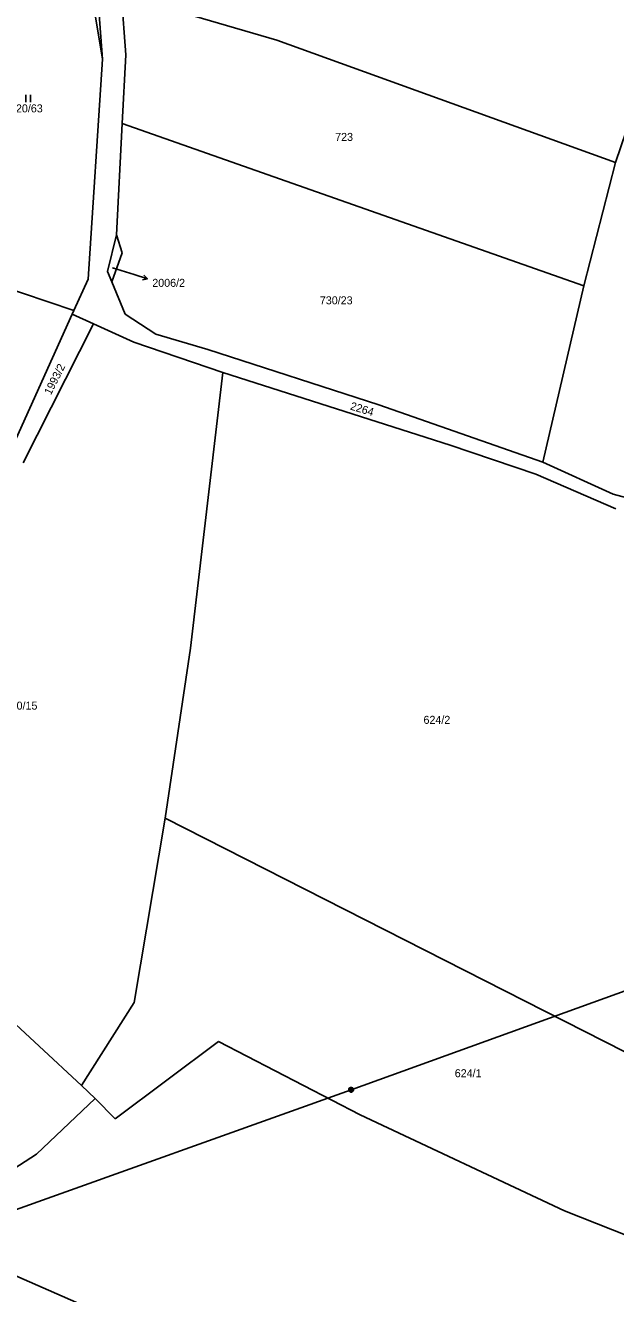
# Model space of a CAD drawing. Extents: x -795483 to -789093, y -1112258 to -1108741.
# Drawn here: x -790362.9 to -790237.4, y -1110458.6 to -1110189.2 of the extents above; entities that cross this region are included whole.
import ezdxf

# ---------------------------------------------------------------- set-up
doc = ezdxf.new("R2010")
doc.units = 0
for name, color, linetype in [('Komunikace', 7, 'Continuous'), ('Vrstva 1', 7, 'Continuous'), ('Vrstva 12', 7, 'Continuous'), ('Vrstva 14', 7, 'Continuous'), ('Vrstva 16', 7, 'Continuous'), ('Vrstva 23', 7, 'Continuous'), ('Vrstva 26', 7, 'Continuous')]:
    doc.layers.add(name, color=color, linetype=linetype)

msp = doc.modelspace()

# ---------------------------------------------------------------- linework, layer by layer
at = {"layer": 'Komunikace'}
msp.add_line((-790344.37, -1110240.75), (-790339.75, -1110242.18), dxfattribs=at)
at = {"layer": 'Vrstva 1'}
for p, q in [((-790346.47, -1110196.39), (-790350.01, -1110174.83)), ((-790348.07, -1110174.65), (-790346.47, -1110196.39)), ((-790341.54, -1110195.52), (-790342.42, -1110182.71)), ((-790309.42, -1110192.4), (-790342.42, -1110182.71)), ((-790237.41, -1110218.36), (-790309.42, -1110192.4)), ((-790349.54, -1110243.13), (-790346.47, -1110196.39)), ((-790342.27, -1110210.08), (-790341.54, -1110195.52)), ((-790237.41, -1110218.36), (-790232.94, -1110205.25)), ((-790343.46, -1110233.71), (-790342.27, -1110210.08)), ((-790244.15, -1110244.53), (-790342.27, -1110210.08)), ((-790244.15, -1110244.53), (-790237.41, -1110218.36)), ((-790343.46, -1110233.71), (-790345.4, -1110241.53)), ((-790343.46, -1110233.71), (-790342.3, -1110237.54)), ((-790342.3, -1110237.54), (-790344.5, -1110243.7)), ((-790373.98, -1110242.58), (-790352.53, -1110249.77)), ((-790352.53, -1110249.77), (-790349.54, -1110243.13)), ((-790345.4, -1110241.53), (-790344.5, -1110243.7)), ((-790344.5, -1110243.7), (-790341.64, -1110250.55)), ((-790252.91, -1110281.99), (-790244.15, -1110244.53)), ((-790366.07, -1110279.81), (-790352.89, -1110250.56)), ((-790352.89, -1110250.56), (-790352.53, -1110249.77)), ((-790352.89, -1110250.56), (-790348.41, -1110252.59)), ((-790341.64, -1110250.55), (-790335.12, -1110254.82)), ((-790363.32, -1110282.13), (-790348.41, -1110252.59)), ((-790348.41, -1110252.59), (-790339.8, -1110256.49)), ((-790339.8, -1110256.49), (-790320.9, -1110262.95)), ((-790335.12, -1110254.82), (-790324.09, -1110258.08)), ((-790324.09, -1110258.08), (-790287.73, -1110269.86)), ((-790320.9, -1110262.95), (-790327.75, -1110321.51)), ((-790320.9, -1110262.95), (-790272.57, -1110278.39)), ((-790287.73, -1110269.86), (-790252.91, -1110281.99)), ((-790272.57, -1110278.39), (-790254.39, -1110284.53)), ((-790252.91, -1110281.99), (-790237.96, -1110288.84)), ((-790254.39, -1110284.53), (-790237.4, -1110291.89)), ((-790237.96, -1110288.84), (-790231.84, -1110290.4)), ((-790327.75, -1110321.51), (-790333.15, -1110357.65)), ((-790350.93, -1110414.44), (-790420.36, -1110350.01)), ((-790339.72, -1110396.79), (-790333.15, -1110357.65)), ((-790202.9, -1110423.77), (-790333.15, -1110357.65)), ((-790350.93, -1110414.44), (-790339.72, -1110396.79)), ((-790321.78, -1110405.08), (-790343.79, -1110421.49)), ((-790291.67, -1110420.66), (-790321.78, -1110405.08)), ((-790348.02, -1110417.14), (-790350.93, -1110414.44)), ((-790348.02, -1110417.14), (-790360.48, -1110428.98)), ((-790343.79, -1110421.49), (-790348.02, -1110417.14)), ((-790248.27, -1110441.01), (-790291.67, -1110420.66)), ((-790360.48, -1110428.98), (-790372.11, -1110436.46)), ((-790206.95, -1110457.42), (-790248.27, -1110441.01)), ((-790313.17, -1110477.45), (-790380.22, -1110448.13))]:
    msp.add_line(p, q, dxfattribs=at)
at = {"layer": 'Vrstva 12'}
for p, q in [((-790219.92, -1110388.67), (-790293.63, -1110415.3)), ((-790293.63, -1110415.3), (-790380.24, -1110446.28))]:
    msp.add_line(p, q, dxfattribs=at)
at = {"layer": 'Vrstva 16'}
for p, q in [((-790339.75, -1110242.18), (-790336.88, -1110243.07)), ((-790336.88, -1110243.07), (-790337.99, -1110243.25)), ((-790336.88, -1110243.07), (-790337.69, -1110242.29))]:
    msp.add_line(p, q, dxfattribs=at)
at = {"layer": 'Vrstva 23'}
for p, q in [((-790362.75, -1110205.51), (-790362.75, -1110204.01)), ((-790361.75, -1110204.01), (-790361.75, -1110205.51))]:
    msp.add_line(p, q, dxfattribs=at)
at = {"layer": 'Vrstva 26'}
for p, q in [((-790294.13, -1110415.2), (-790294.03, -1110415)), ((-790294.13, -1110415.4), (-790294.13, -1110415.2)), ((-790294.03, -1110415.6), (-790294.13, -1110415.4)), ((-790294.03, -1110415), (-790293.93, -1110414.9)), ((-790293.93, -1110415.7), (-790294.03, -1110415.6)), ((-790293.93, -1110414.9), (-790293.73, -1110414.8)), ((-790293.93, -1110415.1), (-790293.93, -1110415.5)), ((-790293.93, -1110415.5), (-790293.73, -1110415.6)), ((-790293.73, -1110415.8), (-790293.93, -1110415.7)), ((-790293.73, -1110414.8), (-790293.53, -1110414.8)), ((-790293.73, -1110415.6), (-790293.73, -1110415)), ((-790293.73, -1110415), (-790293.53, -1110415)), ((-790293.53, -1110415.8), (-790293.73, -1110415.8)), ((-790293.53, -1110414.8), (-790293.33, -1110414.9)), ((-790293.53, -1110415), (-790293.53, -1110415.6)), ((-790293.53, -1110415.6), (-790293.33, -1110415.5)), ((-790293.33, -1110415.7), (-790293.53, -1110415.8)), ((-790293.33, -1110414.9), (-790293.23, -1110415)), ((-790293.33, -1110415.5), (-790293.33, -1110415.1)), ((-790293.23, -1110415.6), (-790293.33, -1110415.7)), ((-790293.23, -1110415), (-790293.13, -1110415.2)), ((-790293.13, -1110415.4), (-790293.23, -1110415.6)), ((-790293.13, -1110415.2), (-790293.13, -1110415.4))]:
    msp.add_line(p, q, dxfattribs=at)

# ---------------------------------------------------------------- texts
at = {"layer": 'Vrstva 14'}
for s, height, p in [('720/63', 1.7, (-790366.12, -1110207.71)), ('723', 1.7, (-790297.01, -1110213.77)), ('2006/2', 0.1, (-790344.37, -1110240.75)), ('730/23', 1.7, (-790300.27, -1110248.48)), ('730/15', 1.7, (-790367.25, -1110334.57)), ('624/2', 1.7, (-790278.24, -1110337.59)), ('624/1', 1.7, (-790271.6, -1110412.65))]:
    msp.add_text(s, height=height, dxfattribs=at).set_placement(p)
for s, rotation, p in [('1993/2', 63.435, (-790357.43, -1110267.87)), ('2264', 343.2803, (-790293.95, -1110270.8))]:
    msp.add_text(s, height=1.7, rotation=rotation, dxfattribs=at).set_placement(p)
at = {"layer": 'Vrstva 16'}
msp.add_text('2006/2', height=1.7, dxfattribs=at).set_placement((-790335.88, -1110244.77))

doc.saveas('drawing.dxf')
